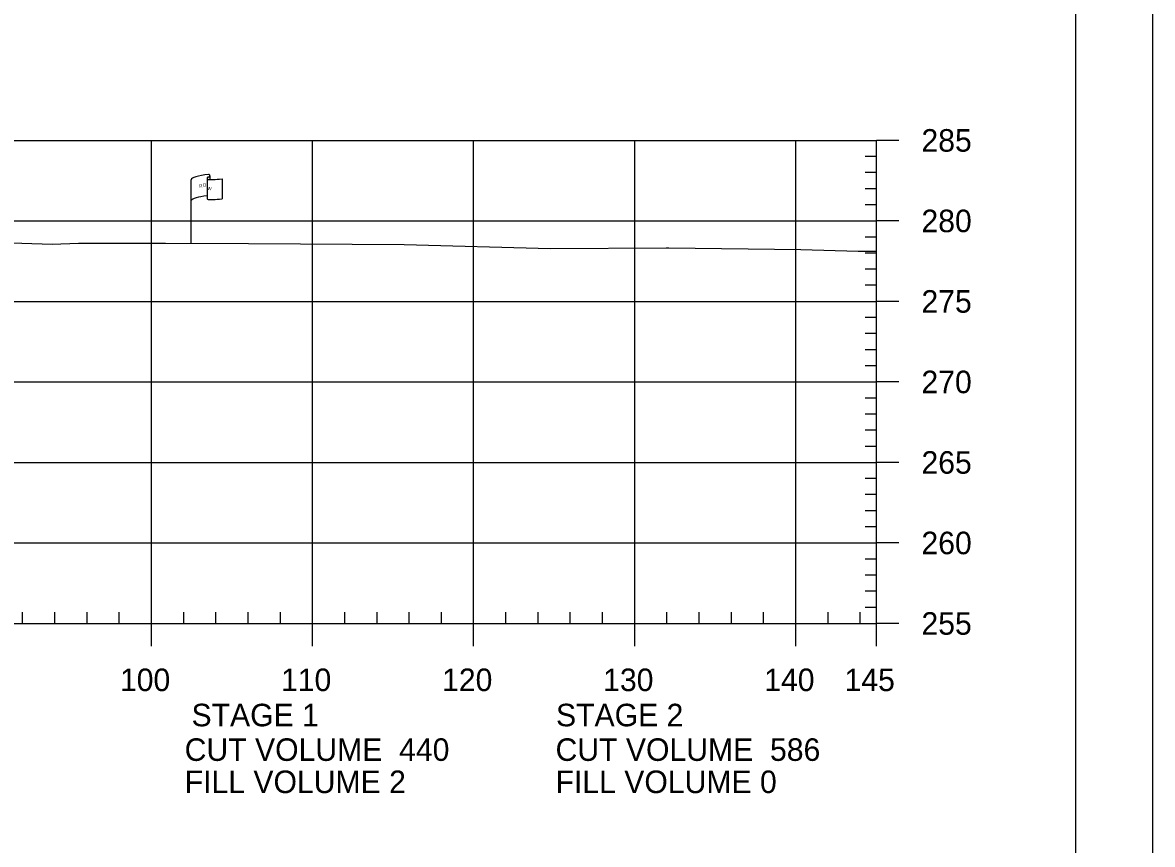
# Model space of a CAD drawing. Extents: x 1365647 to 1367999, y 387113 to 400173.
# Drawn here: x 1365986.9 to 1366057, y 388764 to 388815.1 of the extents above; entities that cross this region are included whole.
import ezdxf

# ---------------------------------------------------------------- set-up
doc = ezdxf.new("R2010")
doc.units = 0
for name, color, linetype in [('E_Existing ROW', 7, 'Continuous'), ('R_Axis', 7, 'Continuous'), ('R_Axis Annot', 7, 'Continuous'), ('R_Border', 7, 'Continuous'), ('R_Exist Surface', 7, 'Continuous'), ('R_Grid', 7, 'Continuous'), ('R_No Plot', 7, 'Continuous')]:
    doc.layers.add(name, color=color, linetype=linetype)

msp = doc.modelspace()

# ---------------------------------------------------------------- linework, layer by layer
at = {"layer": 'E_Existing ROW'}
for p, q in [((1365998.342, 388805.393), (1365998.342, 388805.38)), ((1365998.342, 388805.38), (1365998.342, 388804.153)), ((1365998.51, 388805.549), (1365998.51, 388805.309)), ((1365999.278, 388805.356), (1365999.278, 388804.116)), ((1365997.347, 388801.348), (1365997.347, 388805.299))]:
    msp.add_line(p, q, dxfattribs=at)
for centre, radius, start, end in [((1365998.42, 388805.394), 0.078, 88.6458, 274.28284), ((1365998.432, 388805.549), 0.0783, 263.07118, 93.95638), ((1365998.421, 388804.153), 0.0783, 180, 273.95638)]:
    msp.add_arc(centre, radius, start, end, dxfattribs=at)
for centre, major_axis, ratio, start_param, end_param in [((1365998.929, 388805.342), (-1.582, -0.043), 0.19887, 5.030368, 6.283185), ((1365999.636, 388805.458), (-1.227, -0.134), 0.052933, 0.159456, 1.268315), ((1365998.924, 388804.024), (-1.582, -0.043), 0.19887, 5.083035, 6.194897), ((1365999.636, 388804.218), (-1.227, -0.134), 0.052933, 0.159456, 1.268315)]:
    msp.add_ellipse(centre, major_axis=major_axis, ratio=ratio, start_param=start_param, end_param=end_param, dxfattribs=at)
at = {"layer": 'R_Axis'}
for p, q in [((1366039.888, 388777.745), (1366039.888, 388807.745)), ((1366041.288, 388807.745), (1366039.888, 388807.745)), ((1366039.888, 388806.745), (1366039.188, 388806.745)), ((1366039.888, 388805.745), (1366039.188, 388805.745)), ((1366039.888, 388804.745), (1366039.188, 388804.745)), ((1366039.888, 388803.745), (1366039.188, 388803.745)), ((1366041.288, 388802.745), (1366039.888, 388802.745)), ((1366039.888, 388801.745), (1366039.188, 388801.745)), ((1366039.888, 388800.745), (1366039.188, 388800.745)), ((1366039.888, 388799.745), (1366039.188, 388799.745)), ((1366039.888, 388798.745), (1366039.188, 388798.745)), ((1366041.288, 388797.745), (1366039.888, 388797.745)), ((1366039.888, 388796.745), (1366039.188, 388796.745)), ((1366039.888, 388795.745), (1366039.188, 388795.745)), ((1366039.888, 388794.745), (1366039.188, 388794.745)), ((1366039.888, 388793.745), (1366039.188, 388793.745)), ((1366041.288, 388792.745), (1366039.888, 388792.745)), ((1366039.888, 388791.745), (1366039.188, 388791.745)), ((1366039.888, 388790.745), (1366039.188, 388790.745)), ((1366039.888, 388789.745), (1366039.188, 388789.745)), ((1366039.888, 388788.745), (1366039.188, 388788.745)), ((1366041.288, 388787.745), (1366039.888, 388787.745)), ((1366039.888, 388786.745), (1366039.188, 388786.745)), ((1366039.888, 388785.745), (1366039.188, 388785.745)), ((1366039.888, 388784.745), (1366039.188, 388784.745)), ((1366039.888, 388783.745), (1366039.188, 388783.745)), ((1366041.288, 388782.745), (1366039.888, 388782.745)), ((1366039.888, 388781.745), (1366039.188, 388781.745)), ((1366039.888, 388780.745), (1366039.188, 388780.745)), ((1366039.888, 388779.745), (1366039.188, 388779.745)), ((1366039.888, 388778.745), (1366039.188, 388778.745)), ((1365986.888, 388777.745), (1365986.888, 388778.445)), ((1365988.888, 388777.745), (1365988.888, 388778.445)), ((1365990.888, 388777.745), (1365990.888, 388778.445)), ((1365992.888, 388777.745), (1365992.888, 388778.445)), ((1365996.888, 388777.745), (1365996.888, 388778.445)), ((1365998.888, 388777.745), (1365998.888, 388778.445)), ((1366000.888, 388777.745), (1366000.888, 388778.445)), ((1366002.888, 388777.745), (1366002.888, 388778.445)), ((1366006.888, 388777.745), (1366006.888, 388778.445)), ((1366008.888, 388777.745), (1366008.888, 388778.445)), ((1366010.888, 388777.745), (1366010.888, 388778.445)), ((1366012.888, 388777.745), (1366012.888, 388778.445)), ((1366016.888, 388777.745), (1366016.888, 388778.445)), ((1366018.888, 388777.745), (1366018.888, 388778.445)), ((1366020.888, 388777.745), (1366020.888, 388778.445)), ((1366022.888, 388777.745), (1366022.888, 388778.445)), ((1366026.888, 388777.745), (1366026.888, 388778.445)), ((1366028.888, 388777.745), (1366028.888, 388778.445)), ((1366030.888, 388777.745), (1366030.888, 388778.445)), ((1366032.888, 388777.745), (1366032.888, 388778.445)), ((1366036.888, 388777.745), (1366036.888, 388778.445)), ((1366038.888, 388777.745), (1366038.888, 388778.445)), ((1365749.888, 388777.745), (1366039.888, 388777.745)), ((1365994.888, 388776.345), (1365994.888, 388777.745)), ((1366004.888, 388776.345), (1366004.888, 388777.745)), ((1366014.888, 388776.345), (1366014.888, 388777.745)), ((1366024.888, 388776.345), (1366024.888, 388777.745)), ((1366034.888, 388776.345), (1366034.888, 388777.745)), ((1366039.888, 388776.345), (1366039.888, 388777.745)), ((1366041.288, 388777.745), (1366039.888, 388777.745))]:
    msp.add_line(p, q, dxfattribs=at)
at = {"layer": 'R_Border'}
msp.add_line((1366052.275, 388656.745), (1366052.275, 388862.205), dxfattribs=at)
at = {"layer": 'R_Exist Surface'}
msp.add_lwpolyline([(1365974.835, 388801.747), (1365988.714, 388801.309), (1365990.345, 388801.358), (1365992.041, 388801.373), (1365995.752, 388801.354), (1366000.907, 388801.334), (1366010.567, 388801.272), (1366019.668, 388801.036), (1366026.842, 388801.08), (1366026.896, 388801.08), (1366026.998, 388801.079), (1366035.195, 388800.976), (1366038.752, 388800.869), (1366039.888, 388800.863)], dxfattribs=at)
at = {"layer": 'R_Grid'}
for p, q in [((1365749.888, 388807.745), (1366039.888, 388807.745)), ((1365994.888, 388777.745), (1365994.888, 388807.745)), ((1366004.888, 388777.745), (1366004.888, 388807.745)), ((1366014.888, 388777.745), (1366014.888, 388807.745)), ((1366024.888, 388777.745), (1366024.888, 388807.745)), ((1366034.888, 388777.745), (1366034.888, 388807.745)), ((1366039.888, 388777.745), (1366039.888, 388807.745)), ((1365749.888, 388802.745), (1366039.888, 388802.745)), ((1365749.888, 388797.745), (1366039.888, 388797.745)), ((1365749.888, 388792.745), (1366039.888, 388792.745)), ((1365749.888, 388787.745), (1366039.888, 388787.745)), ((1365749.888, 388782.745), (1366039.888, 388782.745)), ((1365749.888, 388777.745), (1366039.888, 388777.745))]:
    msp.add_line(p, q, dxfattribs=at)
at = {"layer": 'R_No Plot'}
msp.add_lwpolyline([(1365723.687, 388866.099), (1366057.027, 388866.099), (1366057.027, 388652.762), (1365723.687, 388652.762)], close=True, dxfattribs=at)

# ---------------------------------------------------------------- texts
at = {"layer": 'E_Existing ROW'}
for s, height, rotation, p in [('R ', 0.2, 9.98841, (1365997.866, 388804.8)), (' O', 0.2, 9.98841, (1365998.012, 388804.845)), ('W', 0.2, 351.17882, (1365998.342, 388804.676)), ('DWB 11-9-07', 0.001, 90, (1365998.51, 388805.309)), ('DWB 11-9-07', 0.001, 5.07169, (1365999.267, 388804.115)), ('DWB 11-9-07', 0.001, 90, (1365997.346, 388801.348))]:
    msp.add_text(s, height=height, rotation=rotation, dxfattribs=at).set_placement(p)
at = {"layer": 'R_Axis Annot'}
for s, p in [('285', (1366042.688, 388807.045)), ('280', (1366042.688, 388802.045)), ('275', (1366042.688, 388797.045)), ('270', (1366042.688, 388792.045)), ('265', (1366042.688, 388787.045)), ('260', (1366042.688, 388782.045)), ('255', (1366042.688, 388777.045)), ('100', (1365992.927, 388773.545)), ('110', (1366002.927, 388773.545)), ('120', (1366012.927, 388773.545)), ('130', (1366022.927, 388773.545)), ('140', (1366032.927, 388773.545)), ('145', (1366037.914, 388773.545)), ('STAGE 1', (1365997.371, 388771.358)), ('STAGE 2', (1366020, 388771.358)), ('CUT VOLUME  440', (1365996.946, 388769.211)), ('CUT VOLUME  586', (1366019.972, 388769.211)), ('FILL VOLUME 2', (1365996.946, 388767.211)), ('FILL VOLUME 0', (1366019.972, 388767.211))]:
    msp.add_text(s, height=1.4, dxfattribs=at).set_placement(p)

doc.saveas('drawing.dxf')
